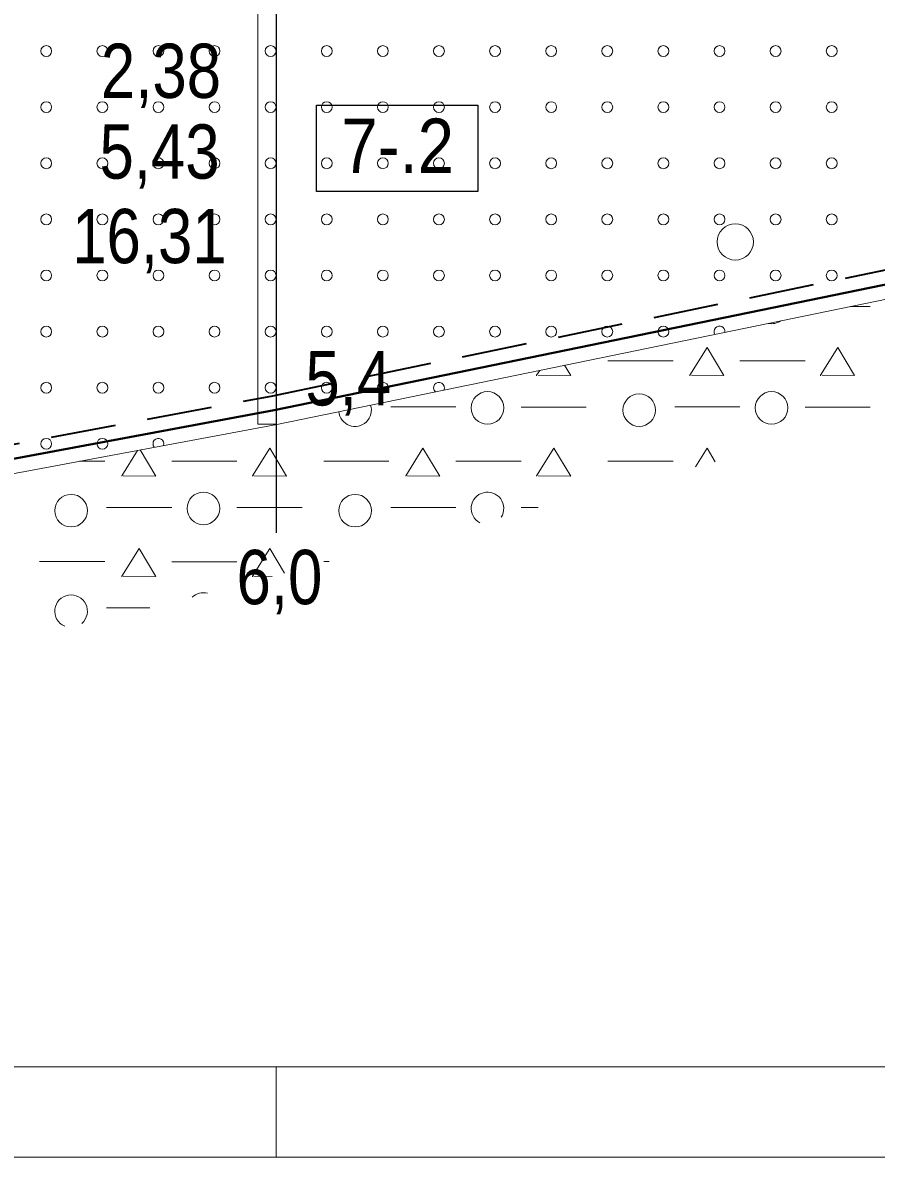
# Model space of a CAD drawing. Extents: x 640121 to 640955, y 6441885 to 6442246.
# Drawn here: x 640771.8 to 640819, y 6442062.2 to 6442124.8 of the extents above; entities that cross this region are included whole.
import ezdxf
from ezdxf.enums import TextEntityAlignment as Align

# ---------------------------------------------------------------- set-up
doc = ezdxf.new("R2010")
doc.units = 0
doc.header["$LTSCALE"] = 1.2
doc.linetypes.add('MEDIUM_DASHED', pattern=[4.5, 3, -1.5])
for name, color, linetype, lineweight in [('30', 7, 'Continuous', 13), ('31', 7, 'Continuous', 13), ('32', 7, 'Continuous', 13), ('33', 7, 'Continuous', 13), ('35', 7, 'Continuous', 35), ('43', 7, 'Continuous', 13), ('46', 7, 'Continuous', 13), ('47', 7, 'Continuous', 13)]:
    doc.layers.add(name, color=color, linetype=linetype, lineweight=lineweight)

msp = doc.modelspace()

# ---------------------------------------------------------------- linework, layer by layer
at = {"layer": '30'}
for p, q in [((640785.79, 6442067.16), (640785.79, 6442062.16)), ((640607.02, 6442062.16), (640933.07, 6442062.16))]:
    msp.add_line(p, q, dxfattribs=at)
msp.add_lwpolyline([(640607.02, 6442062.16), (640607.02, 6442067.16), (640933.07, 6442067.16)], dxfattribs=at)
at = {"layer": '31'}
msp.add_lwpolyline([(640635.03, 6442075.9), (640649.8, 6442077.26), (640785.83, 6442102.65), (640874.62, 6442120.89), (640920.62, 6442127.04), (640933.07, 6442127.28)], dxfattribs=at)
at = {"layer": '32', "lineweight": 25}
msp.add_line((640785.79, 6442156.66), (640785.79, 6442096.66), dxfattribs=at)
at = {"layer": '33'}
msp.add_lwpolyline([(640784.79, 6442131.66), (640784.79, 6442102.66), (640785.79, 6442102.66), (640785.79, 6442131.66)], close=True, dxfattribs=at)
at = {"layer": '33', "lineweight": 25}
msp.add_lwpolyline([(640788.02, 6442120.3), (640796.94, 6442120.3), (640796.94, 6442115.52), (640788.02, 6442115.52)], close=True, dxfattribs=at)
at = {"layer": '35', "linetype": 'MEDIUM_DASHED'}
msp.add_lwpolyline([(640651.29, 6442079.17), (640785.52, 6442104.22), (640872.99, 6442122.19)], dxfattribs=at)
at = {"layer": '35', "lineweight": 40}
msp.add_lwpolyline([(640650.49, 6442078.2), (640785.68, 6442103.44), (640873.79, 6442121.54)], dxfattribs=at)
at = {"layer": '43'}
for centre in [(640773.094, 6442123.281), (640776.194, 6442123.281), (640779.294, 6442123.281), (640782.394, 6442123.281), (640785.494, 6442123.281), (640788.594, 6442123.281), (640791.694, 6442123.281), (640794.794, 6442123.281), (640797.894, 6442123.281), (640800.994, 6442123.281), (640804.094, 6442123.281), (640807.194, 6442123.281), (640810.294, 6442123.281), (640813.394, 6442123.281), (640816.494, 6442123.281), (640773.094, 6442120.181), (640776.194, 6442120.181), (640779.294, 6442120.181), (640782.394, 6442120.181), (640785.494, 6442120.181), (640788.594, 6442120.181), (640791.694, 6442120.181), (640794.794, 6442120.181), (640797.894, 6442120.181), (640800.994, 6442120.181), (640804.094, 6442120.181), (640807.194, 6442120.181), (640810.294, 6442120.181), (640813.394, 6442120.181), (640816.494, 6442120.181), (640773.094, 6442117.081), (640776.194, 6442117.081), (640779.294, 6442117.081), (640782.394, 6442117.081), (640785.494, 6442117.081), (640788.594, 6442117.081), (640791.694, 6442117.081), (640794.794, 6442117.081), (640797.894, 6442117.081), (640800.994, 6442117.081), (640804.094, 6442117.081), (640807.194, 6442117.081), (640810.294, 6442117.081), (640813.394, 6442117.081), (640816.494, 6442117.081), (640773.094, 6442113.981), (640776.194, 6442113.981), (640779.294, 6442113.981), (640782.394, 6442113.981), (640785.494, 6442113.981), (640788.594, 6442113.981), (640791.694, 6442113.981), (640794.794, 6442113.981), (640797.894, 6442113.981), (640800.994, 6442113.981), (640804.094, 6442113.981), (640807.194, 6442113.981), (640810.294, 6442113.981), (640813.394, 6442113.981), (640816.494, 6442113.981), (640773.094, 6442110.881), (640776.194, 6442110.881), (640779.294, 6442110.881), (640782.394, 6442110.881), (640785.494, 6442110.881), (640788.594, 6442110.881), (640791.694, 6442110.881), (640794.794, 6442110.881), (640797.894, 6442110.881), (640800.994, 6442110.881), (640804.094, 6442110.881), (640807.194, 6442110.881), (640810.294, 6442110.881), (640813.394, 6442110.881), (640816.494, 6442110.881), (640773.094, 6442107.781), (640776.194, 6442107.781), (640779.294, 6442107.781), (640782.394, 6442107.781), (640785.494, 6442107.781), (640788.594, 6442107.781), (640791.694, 6442107.781), (640794.794, 6442107.781), (640797.894, 6442107.781), (640800.994, 6442107.781), (640804.094, 6442107.781), (640807.194, 6442107.781), (640773.094, 6442104.681), (640776.194, 6442104.681), (640779.294, 6442104.681), (640782.394, 6442104.681), (640785.494, 6442104.681), (640788.594, 6442104.681), (640791.694, 6442104.681), (640773.094, 6442101.581), (640776.194, 6442101.581)]:
    msp.add_circle(centre, 0.3, dxfattribs=at)
for centre, start, end in [((640810.294, 6442107.781), 352.14081, 211.07491), ((640794.794, 6442104.681), 334.21757, 228.99815), ((640779.294, 6442101.581), 341.7029, 219.44438)]:
    msp.add_arc(centre, 0.3, start, end, dxfattribs=at)
at = {"layer": '46'}
for p, q in [((640818.62, 6442109.16), (640817.53, 6442109.16)), ((640807.73, 6442106.17), (640804.13, 6442106.17)), ((640815.02, 6442106.17), (640811.42, 6442106.17)), ((640795.73, 6442103.62), (640792.13, 6442103.62)), ((640802.93, 6442103.61), (640799.33, 6442103.61)), ((640811.42, 6442103.62), (640807.82, 6442103.62)), ((640818.62, 6442103.61), (640815.02, 6442103.61)), ((640776.33, 6442100.62), (640774.93, 6442100.62)), ((640783.63, 6442100.62), (640780.03, 6442100.62)), ((640792.03, 6442100.62), (640788.43, 6442100.62)), ((640799.33, 6442100.62), (640795.73, 6442100.62)), ((640807.73, 6442100.62), (640804.13, 6442100.62)), ((640780.03, 6442098.06), (640776.43, 6442098.06)), ((640787.23, 6442098.06), (640783.63, 6442098.06)), ((640795.73, 6442098.06), (640792.13, 6442098.06)), ((640800.28, 6442098.06), (640799.33, 6442098.06)), ((640776.33, 6442095.07), (640772.73, 6442095.07)), ((640783.63, 6442095.06), (640780.03, 6442095.06)), ((640788.73, 6442095.07), (640788.43, 6442095.07)), ((640785.57, 6442094.25), (640784.57, 6442094.26)), ((640778.81, 6442092.51), (640776.43, 6442092.51))]:
    msp.add_line(p, q, dxfattribs=at)
for points in [[(640808.66, 6442105.34), (640808.66, 6442105.37), (640809.61, 6442106.9), (640810.54, 6442105.36), (640808.74, 6442105.37)], [(640815.88, 6442105.34), (640815.88, 6442105.37), (640816.83, 6442106.9), (640817.76, 6442105.36), (640815.96, 6442105.37)], [(640800.19, 6442105.34), (640800.19, 6442105.37), (640800.36, 6442105.64)], [(640801.73, 6442105.92), (640802.07, 6442105.36), (640800.27, 6442105.37)], [(640777.27, 6442099.79), (640777.27, 6442099.81), (640778.14, 6442101.22)], [(640778.28, 6442101.24), (640779.15, 6442099.8), (640777.35, 6442099.81)], [(640784.49, 6442099.79), (640784.49, 6442099.81), (640785.44, 6442101.34), (640786.37, 6442099.8), (640784.57, 6442099.81)], [(640792.96, 6442099.79), (640792.97, 6442099.81), (640793.91, 6442101.34), (640794.84, 6442099.8), (640793.04, 6442099.81)], [(640800.19, 6442099.79), (640800.19, 6442099.81), (640801.14, 6442101.34), (640802.07, 6442099.8), (640800.27, 6442099.81)], [(640808.97, 6442100.31), (640809.61, 6442101.34), (640810.06, 6442100.59)], [(640777.27, 6442094.23), (640777.27, 6442094.26), (640778.22, 6442095.79), (640779.15, 6442094.25), (640777.35, 6442094.26)], [(640784.49, 6442094.23), (640784.49, 6442094.26), (640785.44, 6442095.79), (640786.26, 6442094.43)]]:
    msp.add_lwpolyline(points, dxfattribs=at)
for centre in [(640797.474, 6442103.564), (640805.856, 6442103.442), (640813.169, 6442103.564), (640774.466, 6442097.887), (640781.779, 6442098.01), (640790.161, 6442097.887)]:
    msp.add_circle(centre, 0.9, dxfattribs=at)
for centre, start, end in [((640813.169, 6442109.118), 259.11602, 304.09969), ((640790.161, 6442103.442), 185.26824, 17.94748), ((640797.474, 6442098.01), 327.32296, 241.77631), ((640774.466, 6442092.333), 311.77605, 246.92463), ((640781.779, 6442092.455), 76.02044, 132.92014)]:
    msp.add_arc(centre, 0.9, start, end, dxfattribs=at)
at = {"layer": '47'}
msp.add_circle((640811.167, 6442112.732), 1, dxfattribs=at)

# ---------------------------------------------------------------- texts
at = {"layer": '32', "width": 0.85}
for s, p in [('2,38', (640779.435, 6442120.69)), ('16,31', (640778.795, 6442111.56)), ('5,4', (640789.785, 6442103.7)), ('6,0', (640785.98, 6442092.72))]:
    msp.add_text(s, height=3, dxfattribs=at).set_placement(p, align=Align.CENTER)
at = {"layer": '33'}
for s, width, p in [('5,43', 0.85, (640779.355, 6442116.23)), ('7-.2', 0.9, (640792.515, 6442116.55))]:
    msp.add_text(s, height=3, dxfattribs=dict(at, width=width)).set_placement(p, align=Align.CENTER)

doc.saveas('drawing.dxf')
